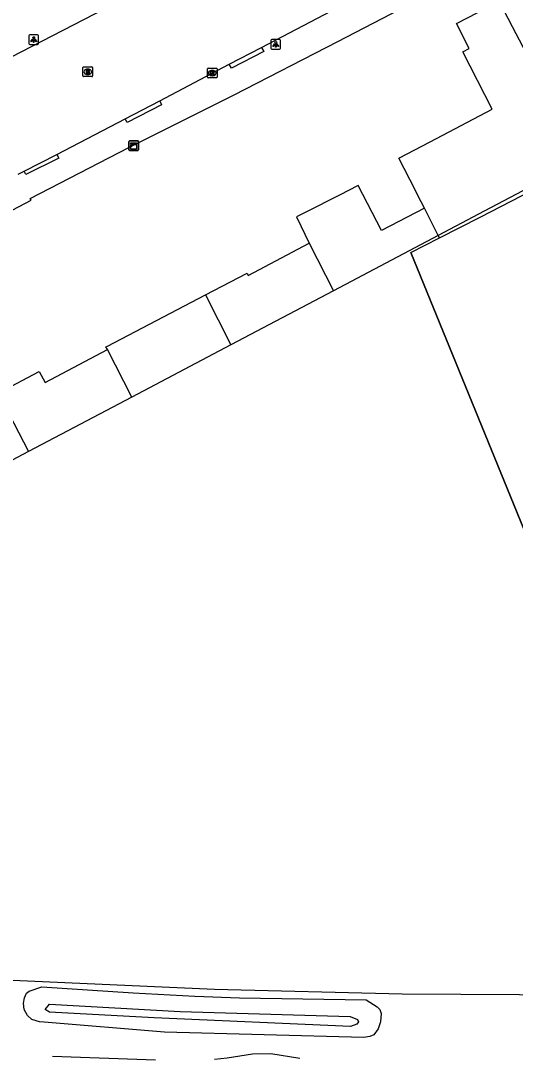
# Model space of a CAD drawing. Extents: x 162880 to 165536, y 384011 to 385179.
# Drawn here: x 163079.4 to 163130.7, y 384010.6 to 384118.4 of the extents above; entities that cross this region are included whole.
import ezdxf

# ---------------------------------------------------------------- set-up
doc = ezdxf.new("R2010")
doc.units = 0
for name, color, linetype in [('IMGEO_Gemengd_bos', 7, 'Continuous'), ('IMGEO_Grasland_agrarisch', 7, 'Continuous'), ('IMGEO_Grasland_overig', 7, 'Continuous'), ('IMGEO_Hek', 7, 'Continuous'), ('IMGEO_Kast', 7, 'Continuous'), ('IMGEO_Kolk', 7, 'Continuous'), ('IMGEO_Lichtpunt', 7, 'Continuous'), ('IMGEO_Pand', 7, 'Continuous'), ('IMGEO_Rijbaan_lokaal_open', 7, 'Continuous'), ('IMGEO_Rioolput', 7, 'Continuous'), ('IMGEO_Spoorbaan_halfverhard', 7, 'Continuous'), ('IMGEO_Voetpad_open', 7, 'Continuous'), ('IMGEO_Waterloop', 7, 'Continuous')]:
    doc.layers.add(name, color=color, linetype=linetype)

msp = doc.modelspace()

# ---------------------------------------------------------------- linework, layer by layer
at = {"layer": 'IMGEO_Gemengd_bos'}
for points in [[(163122.88, 384095.92), (163127.1, 384098.06), (163133.61, 384101.41), (163156.5, 384109.78), (163161.59, 384111.64)], [(163122.88, 384095.92), (163122.75, 384096.16)]]:
    msp.add_lwpolyline(points, dxfattribs=at)
at = {"layer": 'IMGEO_Grasland_agrarisch'}
msp.add_lwpolyline([(163133.97, 384060.01), (163119.88, 384094.38), (163122.88, 384095.92)], dxfattribs=at)
at = {"layer": 'IMGEO_Grasland_overig'}
for points in [[(163152.38, 384017.47), (163151.14, 384017.45), (163147.68, 384017.39), (163146.63, 384017.38), (163140.1, 384017.26), (163131.18, 384017.33), (163119, 384017.42), (163099.5, 384017.91), (163076.91, 384018.91), (163058.4, 384020.57)], [(163081.81, 384014.51), (163081.31, 384014.56), (163080.51, 384014.79), (163080.07, 384015.2), (163079.73, 384015.84), (163079.67, 384016.49), (163079.75, 384017.02), (163079.98, 384017.52), (163080.24, 384017.71), (163081.56, 384018.19), (163091.06, 384017.55), (163097.45, 384017.21), (163102.09, 384017.05), (163115.27, 384016.81), (163116.41, 384016.11), (163116.68, 384015.82), (163116.8, 384015.4), (163116.74, 384014.54), (163116.49, 384013.83), (163116.06, 384013.2), (163115.65, 384013.01), (163115.01, 384012.92), (163094.31, 384013.47), (163081.81, 384014.51)]]:
    msp.add_lwpolyline(points, dxfattribs=at)
at = {"layer": 'IMGEO_Hek'}
for points in [[(163119.88, 384094.38), (163133.97, 384060.01)], [(163152.38, 384017.47), (163147.68, 384017.39), (163146.63, 384017.38), (163140.1, 384017.26), (163131.18, 384017.33), (163119, 384017.42), (163099.5, 384017.91), (163076.91, 384018.91), (163058.4, 384020.57)]]:
    msp.add_lwpolyline(points, dxfattribs=at)
at = {"layer": 'IMGEO_Kast'}
for p, q in [((163090.61, 384105.05), (163090.61, 384105.89)), ((163090.61, 384105.89), (163090.61, 384105.05)), ((163090.68, 384105.98), (163091.52, 384105.98)), ((163091.52, 384105.98), (163090.68, 384105.98)), ((163091.61, 384105.9), (163091.61, 384105.06)), ((163091.61, 384105.06), (163091.61, 384105.9)), ((163091.53, 384104.98), (163090.69, 384104.98)), ((163090.69, 384104.98), (163091.53, 384104.98))]:
    msp.add_line(p, q, dxfattribs=at)
for points in [[(163090.8, 384105.77), (163091.4, 384105.77), (163091.4, 384105.68), (163090.8, 384105.68), (163090.8, 384105.77)], [(163090.8, 384105.59), (163091.4, 384105.59), (163091.4, 384105.11), (163090.8, 384105.11), (163090.8, 384105.59)]]:
    msp.add_lwpolyline(points, dxfattribs=at)
msp.add_circle((163090.89, 384105.44), 0.0377, dxfattribs=at)
for centre, start, end in [((163090.69, 384105.9), 92.4484, 184.2845), ((163090.69, 384105.9), 92.4484, 184.2845), ((163091.53, 384105.9), 2.4484, 94.2845), ((163091.53, 384105.9), 2.4484, 94.2845), ((163090.69, 384105.06), 182.4484, 274.2845), ((163090.69, 384105.06), 182.4484, 274.2845), ((163091.53, 384105.06), 272.4484, 4.2845), ((163091.53, 384105.06), 272.4484, 4.2845)]:
    msp.add_arc(centre, 0.0779, start, end, dxfattribs=at)
at = {"layer": 'IMGEO_Kolk'}
for p, q in [((163098.77, 384112.6), (163098.77, 384113.45)), ((163098.84, 384113.52), (163099.7, 384113.52)), ((163099.26, 384113.3), (163099.28, 384113.3)), ((163099.77, 384113.45), (163099.77, 384112.6)), ((163099.7, 384112.52), (163098.84, 384112.52)), ((163099.28, 384112.74), (163099.25, 384112.74))]:
    msp.add_line(p, q, dxfattribs=at)
for points in [[(163098.77, 384112.6), (163098.77, 384113.45)], [(163098.84, 384113.52), (163099.7, 384113.52)], [(163099.77, 384113.45), (163099.77, 384112.6)], [(163099.7, 384112.52), (163098.84, 384112.52)], [(163099.09, 384113.22), (163099.21, 384113.22), (163099.21, 384113.07), (163099.34, 384113.22), (163099.51, 384113.22), (163099.36, 384113.07), (163099.51, 384112.82), (163099.36, 384112.82), (163099.28, 384112.99), (163099.21, 384112.92), (163099.21, 384112.82), (163099.09, 384112.82), (163099.09, 384113.22)]]:
    msp.add_lwpolyline(points, dxfattribs=at)
for centre, start, end in [((163098.84, 384113.45), 91.552, 178.448), ((163098.84, 384113.45), 91.552, 178.448), ((163099.69, 384113.45), 1.552, 88.448), ((163099.69, 384113.45), 1.552, 88.448), ((163098.84, 384112.6), 181.552, 268.448), ((163098.84, 384112.6), 181.552, 268.448), ((163099.69, 384112.6), 271.552, 358.448), ((163099.69, 384112.6), 271.552, 358.448)]:
    msp.add_arc(centre, 0.0765, start, end, dxfattribs=at)
for centre, major_axis, ratio, start_param, end_param in [((163099.26, 384113.02), (-0.387, 0.002), 0.722429, 4.712389, 7.853982), ((163099.28, 384113.02), (-0.39, 0.002), 0.717154, 1.570796, 4.712389)]:
    msp.add_ellipse(centre, major_axis=major_axis, ratio=ratio, start_param=start_param, end_param=end_param, dxfattribs=at)
at = {"layer": 'IMGEO_Lichtpunt'}
for p, q in [((163080.22, 384116.89), (163080.22, 384116.08)), ((163080.22, 384116.89), (163080.22, 384116.08)), ((163081.12, 384116.98), (163080.31, 384116.98)), ((163081.12, 384116.98), (163080.31, 384116.98)), ((163081.22, 384116.08), (163081.22, 384116.89)), ((163081.22, 384116.08), (163081.22, 384116.89)), ((163106.27, 384116.49), (163105.46, 384116.49)), ((163106.27, 384116.49), (163105.46, 384116.49)), ((163080.31, 384115.99), (163081.12, 384115.99)), ((163080.31, 384115.99), (163081.12, 384115.99)), ((163105.37, 384116.39), (163105.37, 384115.59)), ((163105.37, 384116.39), (163105.37, 384115.59)), ((163105.46, 384115.49), (163106.27, 384115.49)), ((163105.46, 384115.49), (163106.27, 384115.49)), ((163106.36, 384115.59), (163106.36, 384116.39)), ((163106.36, 384115.59), (163106.36, 384116.39))]:
    msp.add_line(p, q, dxfattribs=at)
for points in [[(163080.59, 384116.55), (163080.63, 384116.52), (163080.44, 384116.26), (163080.41, 384116.29), (163080.59, 384116.55)], [(163080.69, 384116.5), (163080.74, 384116.5), (163080.74, 384116.18), (163080.69, 384116.18), (163080.69, 384116.5)], [(163080.8, 384116.52), (163080.84, 384116.55), (163081.03, 384116.29), (163080.99, 384116.26), (163080.8, 384116.52)], [(163105.74, 384116.06), (163105.78, 384116.03), (163105.59, 384115.77), (163105.55, 384115.79), (163105.74, 384116.06)], [(163105.84, 384116.01), (163105.89, 384116.01), (163105.89, 384115.69), (163105.84, 384115.69), (163105.84, 384116.01)], [(163105.95, 384116.03), (163105.99, 384116.06), (163106.18, 384115.79), (163106.14, 384115.77), (163105.95, 384116.03)]]:
    msp.add_lwpolyline(points, dxfattribs=at)
for centre in [(163080.72, 384116.69), (163105.87, 384116.19)]:
    msp.add_circle(centre, 0.0994, dxfattribs=at)
for centre, start, end in [((163080.31, 384116.89), 90, 180), ((163080.31, 384116.89), 90, 180), ((163081.12, 384116.89), 0, 90), ((163081.12, 384116.89), 0, 90), ((163105.46, 384116.39), 90, 180), ((163105.46, 384116.39), 90, 180), ((163106.27, 384116.39), 0, 90), ((163106.27, 384116.39), 0, 90), ((163080.31, 384116.08), 180, 270), ((163080.31, 384116.08), 180, 270), ((163081.12, 384116.08), 270, 0), ((163081.12, 384116.08), 270, 360), ((163105.46, 384115.59), 180, 270), ((163105.46, 384115.59), 180, 270), ((163106.27, 384115.59), 270, 0), ((163106.27, 384115.59), 270, 360)]:
    msp.add_arc(centre, 0.0946, start, end, dxfattribs=at)
at = {"layer": 'IMGEO_Pand'}
for points in [[(163121.31, 384098.98), (163120.63, 384100.3), (163120.33, 384100.89), (163118.64, 384104.18), (163121.89, 384105.89), (163128.33, 384109.28), (163125.29, 384115.23), (163125.96, 384115.57), (163124.65, 384118.16), (163129.07, 384120.44), (163130.43, 384117.86), (163135.15, 384108.83)], [(163135.15, 384108.83), (163137.67, 384104.03), (163133.42, 384101.78), (163126.94, 384098.37), (163122.75, 384096.16)], [(163121.31, 384098.98), (163116.84, 384096.69), (163114.44, 384101.36), (163112.49, 384100.36), (163108.99, 384098.57), (163108.03, 384098.08), (163109.34, 384095.36)], [(163122.75, 384096.16), (163121.31, 384098.98)], [(163122.75, 384096.16), (163111.87, 384090.43)], [(163098.56, 384089.99), (163102.89, 384092.24), (163103, 384092.01), (163109.34, 384095.36)], [(163109.34, 384095.36), (163111.87, 384090.43)], [(163088.38, 384084.33), (163088.23, 384084.61), (163088.37, 384084.68), (163098.56, 384089.99)], [(163098.56, 384089.99), (163101.21, 384084.82)], [(163111.87, 384090.43), (163101.21, 384084.82)], [(163077.66, 384078.63), (163077.04, 384079.8), (163077.2, 384079.89), (163081.3, 384082.05), (163081.9, 384080.91), (163088.38, 384084.33)], [(163090.92, 384079.39), (163088.38, 384084.33)], [(163101.21, 384084.82), (163090.92, 384079.39)], [(163090.92, 384079.39), (163080.18, 384073.73)], [(163077.66, 384078.63), (163080.18, 384073.73)], [(163080.18, 384073.73), (163069.89, 384068.31)]]:
    msp.add_lwpolyline(points, dxfattribs=at)
at = {"layer": 'IMGEO_Rijbaan_lokaal_open'}
for points in [[(163073.95, 384112.43), (163097.96, 384124.79)], [(163104.39, 384115.67), (163111.66, 384119.48)], [(163101.03, 384113.93), (163104.39, 384115.67)], [(163093.82, 384110.13), (163101.03, 384113.93)], [(163090.23, 384108.28), (163093.82, 384110.13)], [(163083.14, 384104.56), (163090.23, 384108.28)], [(163079.73, 384102.84), (163083.14, 384104.56)], [(163079.09, 384102.51), (163079.73, 384102.84)]]:
    msp.add_lwpolyline(points, dxfattribs=at)
at = {"layer": 'IMGEO_Rioolput'}
for p, q in [((163085.84, 384112.73), (163085.84, 384113.58)), ((163085.91, 384113.66), (163086.76, 384113.66)), ((163086.32, 384113.43), (163086.35, 384113.43)), ((163086.84, 384113.58), (163086.84, 384112.73)), ((163086.76, 384112.65), (163085.91, 384112.65)), ((163086.35, 384112.88), (163086.32, 384112.88))]:
    msp.add_line(p, q, dxfattribs=at)
for points in [[(163085.84, 384112.73), (163085.84, 384113.58)], [(163085.91, 384113.66), (163086.76, 384113.66)], [(163086.42, 384113.35), (163086.17, 384113.35), (163086.17, 384112.95)], [(163086.35, 384113.27), (163086.3, 384113.27), (163086.3, 384113.19)], [(163086.84, 384113.58), (163086.84, 384112.73)], [(163086.76, 384112.65), (163085.91, 384112.65)], [(163086.17, 384112.95), (163086.3, 384112.95), (163086.3, 384113.12), (163086.31, 384113.12)], [(163086.3, 384113.19), (163086.35, 384113.19)], [(163086.35, 384113.09), (163086.43, 384112.95), (163086.56, 384112.95), (163086.5, 384113.08)]]:
    msp.add_lwpolyline(points, dxfattribs=at)
for centre, radius, start, end in [((163085.91, 384113.58), 0.0765, 91.552, 178.448), ((163085.91, 384113.58), 0.0765, 91.552, 178.448), ((163086.36, 384113.18), 0.0964, 77.0061, 93.1865), ((163086.37, 384113.23), 0.0378, 276.6634, 79.6772), ((163086.42, 384113.24), 0.109, 350.3612, 89.416), ((163086.76, 384113.58), 0.0765, 1.552, 88.448), ((163086.76, 384113.58), 0.0765, 1.552, 88.448), ((163085.91, 384112.73), 0.0765, 181.552, 268.448), ((163085.91, 384112.73), 0.0765, 181.552, 268.448), ((163086.31, 384113.06), 0.0533, 26.0293, 88.6989), ((163086.33, 384113.38), 0.19, 274.7715, 282.9687), ((163086.42, 384113.24), 0.112, 277.5842, 350.9817), ((163086.41, 384113.03), 0.108, 29.5134, 73.7905), ((163086.76, 384112.73), 0.0765, 271.552, 358.448), ((163086.76, 384112.73), 0.0765, 271.552, 358.448)]:
    msp.add_arc(centre, radius, start, end, dxfattribs=at)
for centre, major_axis, ratio, start_param, end_param in [((163086.32, 384113.15), (-0.387, 0.002), 0.722429, 4.712389, 7.853982), ((163086.35, 384113.15), (-0.39, 0.002), 0.717154, 1.570796, 4.712389)]:
    msp.add_ellipse(centre, major_axis=major_axis, ratio=ratio, start_param=start_param, end_param=end_param, dxfattribs=at)
at = {"layer": 'IMGEO_Spoorbaan_halfverhard'}
for points in [[(163093.38, 384010.56), (163082.66, 384010.93)], [(163108.38, 384010.73), (163105.35, 384011.23), (163103.45, 384011.19), (163100.8, 384010.77), (163099.49, 384010.63)]]:
    msp.add_lwpolyline(points, dxfattribs=at)
at = {"layer": 'IMGEO_Voetpad_open'}
for points in [[(163043.34, 384080.33), (163047.46, 384082.49), (163059.14, 384088.72), (163069.67, 384094.15), (163080.44, 384099.83), (163080.35, 384099.99), (163090.6, 384105.29), (163101.54, 384110.75), (163112.3, 384116.3), (163127.21, 384124.05), (163143.24, 384132.43), (163144.43, 384133.05)], [(163104.39, 384115.67), (163104.61, 384115.27), (163101.26, 384113.52), (163101.03, 384113.93)], [(163093.82, 384110.13), (163094.01, 384109.73), (163090.42, 384107.88), (163090.23, 384108.28)], [(163083.14, 384104.56), (163083.33, 384104.2), (163079.92, 384102.48), (163079.73, 384102.84)]]:
    msp.add_lwpolyline(points, dxfattribs=at)
at = {"layer": 'IMGEO_Waterloop'}
msp.add_lwpolyline([(163095.94, 384015.62), (163113.6, 384015.1), (163114.36, 384014.79), (163114.45, 384014.55), (163114.3, 384014.31), (163113.64, 384014.06), (163093.24, 384014.96), (163082.36, 384015.54), (163081.92, 384015.83), (163082.36, 384016.38), (163095.94, 384015.62)], dxfattribs=at)

doc.saveas('drawing.dxf')
